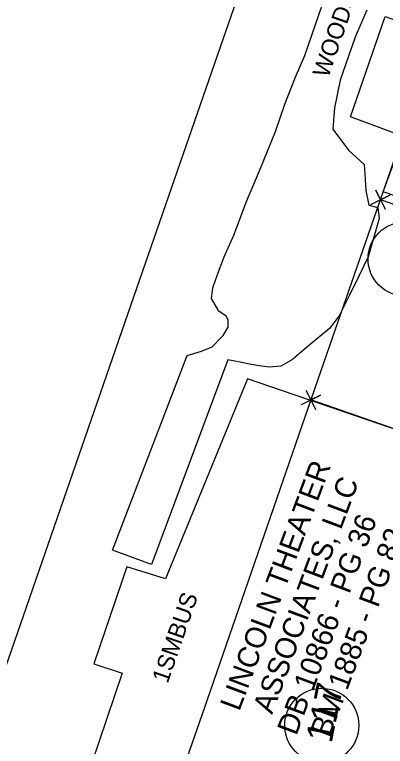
# Model space of a CAD drawing. Extents: x 2100323 to 2109811, y 740376 to 749755.
# Drawn here: x 2105252 to 2105339.6, y 742858.8 to 743031.4 of the extents above; entities that cross this region are included whole.
import ezdxf

# ---------------------------------------------------------------- set-up
doc = ezdxf.new("R2010")
doc.units = 0
for name, color, linetype in [('Exist Building', 7, 'Continuous'), ('Exist Building Text', 7, 'Continuous'), ('Exist Property Corner CELL', 7, 'Continuous'), ('Exist Property Deed Book Text', 7, 'Continuous'), ('Exist Property Line', 7, 'Continuous'), ('Exist Property Owner Number CELL', 7, 'Continuous'), ('Exist Property Owner Text', 7, 'Continuous'), ('Exist Railroads Standard Gauge', 7, 'Continuous'), ('Exist Right of Way Line', 7, 'Continuous'), ('Exist Vegetation Woods Line', 7, 'Continuous'), ('Exist Vegetation Woods Line Text', 7, 'Continuous')]:
    doc.layers.add(name, color=color, linetype=linetype)

msp = doc.modelspace()

# ---------------------------------------------------------------- linework, layer by layer
at = {"layer": 'Exist Building'}
for points in [[(2105378.49, 743097.98), (2105454.66, 743071.37), (2105415.47, 742963.53), (2105339.07, 742989.61), (2105343.88, 743002.7), (2105331.37, 743007.3), (2105339.56, 743031.01), (2105352.5, 743026.43)], [(2105356.28, 742886.81), (2105368.86, 742924.4), (2105307.05, 742945.51), (2105287.68, 742898.38), (2105278.5, 742901.15), (2105270.77, 742878.29), (2105277.4, 742876.1), (2105270.21, 742854.7), (2105339.35, 742829.37), (2105343.22, 742840.04), (2105340.67, 742841.32), (2105342.61, 742846.99), (2105348.08, 742845.04), (2105361.81, 742884.94)]]:
    msp.add_lwpolyline(points, close=True, dxfattribs=at)
at = {"layer": 'Exist Property Corner CELL'}
for p, q in [((2105338.42, 742987.77), (2105338.42, 742987.77)), ((2105322, 742940.55), (2105322, 742940.55))]:
    msp.add_line(p, q, dxfattribs=at)
for points in [[(2105336.17, 742986.68), (2105340.67, 742988.86), (2105338.42, 742987.77), (2105337.33, 742990.02), (2105339.51, 742985.52)], [(2105319.75, 742939.46), (2105324.25, 742941.64), (2105322, 742940.55), (2105320.91, 742942.8), (2105323.09, 742938.3)]]:
    msp.add_lwpolyline(points, dxfattribs=at)
at = {"layer": 'Exist Property Line'}
for p, q in [((2105434.82, 742954.3), (2105338.42, 742987.77)), ((2105417.68, 742907.32), (2105322, 742940.55))]:
    msp.add_line(p, q, dxfattribs=at)
at = {"layer": 'Exist Property Owner Number CELL'}
for centre in [(2105344.26, 742973.8), (2105324.58, 742863.79)]:
    msp.add_circle(centre, 8.75, dxfattribs=at)
at = {"layer": 'Exist Railroads Standard Gauge'}
msp.add_lwpolyline([(2105138.93, 742556.67), (2105153.23, 742598.37), (2105169.83, 742647.15), (2105188.86, 742701.2), (2105206.26, 742751.58), (2105229.74, 742819.57), (2105252.71, 742885.51), (2105279.53, 742963.09), (2105301.37, 743025.84), (2105329.59, 743106.94), (2105350.25, 743166.54), (2105358.42, 743190.22)], dxfattribs=at)
at = {"layer": 'Exist Right of Way Line'}
msp.add_lwpolyline([(2105183.86, 742541.26), (2105198.18, 742583.02), (2105214.72, 742631.61), (2105233.71, 742685.56), (2105251.16, 742736.07), (2105274.62, 742804), (2105297.59, 742869.93), (2105324.41, 742947.52), (2105374.46, 743091.35), (2105395.14, 743151.01), (2105403.33, 743174.73)], dxfattribs=at)
at = {"layer": 'Exist Vegetation Woods Line'}
for points in [[(2105275.15, 742905.11), (2105292.78, 742951.03), (2105296.13, 742952.05), (2105298.65, 742953.05), (2105301.26, 742955.75), (2105302.49, 742957.68), (2105302.43, 742959.42), (2105301.99, 742960.3), (2105300.29, 742961.52), (2105298.52, 742964.44), (2105298.81, 742966.96), (2105299.96, 742970.17), (2105301.5, 742974.31), (2105303.8, 742979.43), (2105306.81, 742987.37), (2105310.04, 742995), (2105313.64, 743003.88), (2105315.81, 743010.28), (2105318.27, 743016.5), (2105320.6, 743021.81), (2105331.09, 743052.47)], [(2105335.21, 743032.48), (2105332.65, 743026.51), (2105331.49, 743023.42), (2105328.89, 743015.94), (2105327.59, 743009.43), (2105327.15, 743004.39), (2105330.89, 742999.49), (2105334.61, 742996.11), (2105334.76, 742993.85), (2105334.99, 742989.96), (2105335.68, 742986.52), (2105337.78, 742985.92), (2105338.1, 742983.34), (2105335.56, 742974.32), (2105333.3, 742969.74), (2105331.09, 742965.23), (2105328.66, 742960.41), (2105326.42, 742957.4), (2105320.97, 742952.95), (2105317.67, 742950.12), (2105314.9, 742948.51), (2105312.26, 742948.25), (2105309.79, 742948.61), (2105307.11, 742949.1), (2105305.27, 742949.49), (2105303.65, 742949.79), (2105302.39, 742949.98), (2105284.35, 742901.75), (2105275.15, 742905.11)]]:
    msp.add_lwpolyline(points, dxfattribs=at)

# ---------------------------------------------------------------- texts
at = {"layer": 'Exist Building Text'}
msp.add_text('1SMBUS', height=4, rotation=70.8434, dxfattribs=at).set_placement((2105288.17, 742873.5))
at = {"layer": 'Exist Property Deed Book Text'}
for s, p in [('DB 10866 - PG 36', (2105318.57, 742861.19)), ('BM 1885 - PG 82', (2105326.4, 742860.7))]:
    msp.add_text(s, height=5, rotation=69.5099, dxfattribs=at).set_placement(p)
at = {"layer": 'Exist Property Owner Number CELL'}
msp.add_text('117', height=6.25, rotation=78.4954, dxfattribs=at).set_placement((2105326.88, 742859.41))
at = {"layer": 'Exist Property Owner Text'}
for s, p in [('LINCOLN THEATER', (2105305.09, 742866.93)), ('ASSOCIATES, LLC', (2105312.84, 742866.22))]:
    msp.add_text(s, height=5, rotation=69.5099, dxfattribs=at).set_placement(p)
at = {"layer": 'Exist Vegetation Woods Line Text'}
msp.add_text('WOODS', height=4, rotation=70.8434, dxfattribs=at).set_placement((2105326.09, 743016.31))

doc.saveas('drawing.dxf')
